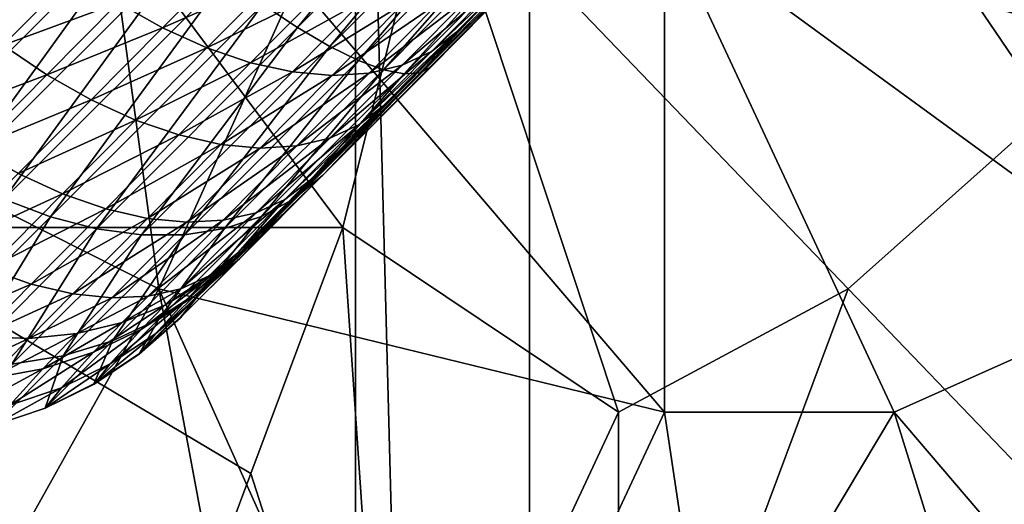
# Model space of a CAD drawing. Extents: x -160 to 10, y -10 to 160.
# Tile 319 of 450: x 0.0846 to 0.1129, y 0.0233 to 0.0373. Entities that reach past the tile are written whole.
import ezdxf

# ---------------------------------------------------------------- set-up
doc = ezdxf.new("R2010")
doc.units = 0

msp = doc.modelspace()

# ---------------------------------------------------------------- linework, layer by layer
for points in [[(0.202647, 0.143044, 0.584312), (0.167234, 0.106822, 0.684081), (0.089653, 0.029259, 0.659767)], [(0.202647, 0.143044, 0.584312), (0.089653, 0.029259, 0.659767), (0.10117, 0.040994, 0.639939)], [(0.167234, 0.106822, 0.684081), (0.139125, 0.078735, 0.7044), (0.089653, 0.029259, 0.659767)], [(0.139125, 0.078735, 0.7044), (0.122003, 0.061616, 0.707851), (0.089653, 0.029259, 0.659767)], [(0.099232, -0.12789, 0.712849), (0.099232, 0.07211, 0.712849), (0.094232, 0.06211, 0.712849)], [(0.099232, -0.12789, 0.652849), (0.094232, 0.06211, 0.652849), (0.099232, 0.07211, 0.652849)], [(0.099232, -0.12789, 0.712849), (0.099232, -0.12789, 0.652849), (0.099232, 0.07211, 0.652849)], [(0.099232, -0.12789, 0.712849), (0.099232, 0.07211, 0.652849), (0.099232, 0.07211, 0.712849)], [(0.099232, -0.12789, 0.712849), (0.094232, 0.06211, 0.712849), (0.094232, -0.11789, 0.712849)], [(0.099232, -0.12789, 0.652849), (0.094232, -0.11789, 0.652849), (0.094232, 0.06211, 0.652849)], [(0.094232, -0.11789, 0.712849), (0.094232, 0.06211, 0.712849), (0.094232, 0.06211, 0.652849)], [(0.094232, -0.11789, 0.712849), (0.094232, 0.06211, 0.652849), (0.094232, -0.11789, 0.652849)], [(0.122003, 0.061616, 0.707851), (0.093291, 0.032791, 0.705871), (0.089653, 0.029259, 0.659767)], [(0.122003, 0.061616, 0.707851), (0.103606, 0.043218, 0.708), (0.093291, 0.032791, 0.705871)], [(0.085935, 0.048981, 0.764405), (0.08065, 0.054288, 0.76394), (0.078066, 0.034829, 0.764015)], [(0.116328, 0.036598, 0.709137), (0.096507, 0.041905, 0.7091), (0.107078, 0.052519, 0.709165)], [(0.116328, 0.036598, 0.709137), (0.107078, 0.052519, 0.709165), (0.115006, 0.047212, 0.70915)], [(0.078066, 0.034829, 0.764015), (0.088578, 0.029522, 0.764806), (0.085935, 0.048981, 0.764405)], [(0.088578, 0.029522, 0.764806), (0.092542, 0.038367, 0.765023), (0.085935, 0.048981, 0.764405)], [(0.104435, 0.048981, 0.765979), (0.103114, 0.040136, 0.765903), (0.117649, 0.029522, 0.767257)], [(0.116328, 0.048981, 0.767143), (0.104435, 0.048981, 0.765979), (0.117649, 0.029522, 0.767257)], [(0.067807, 0.046903, 0.715313), (0.07912, 0.03559, 0.715313), (0.086002, 0.042471, 0.72)], [(0.092567, 0.037037, 0.716485), (0.100331, 0.046493, 0.71752), (0.091566, 0.037705, 0.71752)], [(0.092567, 0.037037, 0.716485), (0.101161, 0.045664, 0.716485), (0.100331, 0.046493, 0.71752)], [(0.093489, 0.036495, 0.715305), (0.101161, 0.045664, 0.716485), (0.092567, 0.037037, 0.716485)], [(0.093489, 0.036495, 0.715305), (0.101887, 0.044937, 0.715305), (0.101161, 0.045664, 0.716485)], [(0.094315, 0.036088, 0.714), (0.101887, 0.044937, 0.715305), (0.093489, 0.036495, 0.715305)], [(0.094315, 0.036088, 0.714), (0.102497, 0.044327, 0.714), (0.101887, 0.044937, 0.715305)], [(0.095032, 0.035824, 0.712592), (0.102497, 0.044327, 0.714), (0.094315, 0.036088, 0.714)], [(0.095032, 0.035824, 0.712592), (0.102982, 0.043843, 0.712592), (0.102497, 0.044327, 0.714)], [(0.070078, 0.038367, 0.709024), (0.084614, 0.043674, 0.709074), (0.079328, 0.031291, 0.709021)], [(0.079328, 0.031291, 0.709021), (0.084614, 0.043674, 0.709074), (0.093864, 0.031291, 0.709064)], [(0.093864, 0.031291, 0.709064), (0.084614, 0.043674, 0.709074), (0.096507, 0.041905, 0.7091)], [(0.095628, 0.035706, 0.711106), (0.102982, 0.043843, 0.712592), (0.095032, 0.035824, 0.712592)], [(0.095628, 0.035706, 0.711106), (0.103331, 0.043493, 0.711106), (0.102982, 0.043843, 0.712592)], [(0.096092, 0.035737, 0.709566), (0.103331, 0.043493, 0.711106), (0.095628, 0.035706, 0.711106)], [(0.096092, 0.035737, 0.709566), (0.103541, 0.043284, 0.709567), (0.103331, 0.043493, 0.711106)], [(0.103606, 0.043218, 0.708), (0.096417, 0.035917, 0.708), (0.093291, 0.032791, 0.705871)], [(0.096417, 0.035917, 0.708), (0.103541, 0.043284, 0.709567), (0.096092, 0.035737, 0.709566)], [(0.096417, 0.035917, 0.708), (0.103606, 0.043218, 0.708), (0.103541, 0.043284, 0.709567)], [(0.080276, 0.034531, 0.715232), (0.086002, 0.042471, 0.72), (0.07912, 0.03559, 0.715313)], [(0.080276, 0.034531, 0.715232), (0.087126, 0.04138, 0.719897), (0.086002, 0.042471, 0.72)], [(0.093864, 0.031291, 0.709064), (0.096507, 0.041905, 0.7091), (0.101792, 0.025984, 0.709087)], [(0.108399, 0.029522, 0.709095), (0.096507, 0.041905, 0.7091), (0.116328, 0.036598, 0.709137)], [(0.101792, 0.025984, 0.709087), (0.096507, 0.041905, 0.7091), (0.108399, 0.029522, 0.709095)], [(0.08151, 0.033587, 0.714991), (0.087126, 0.04138, 0.719897), (0.080276, 0.034531, 0.715232)], [(0.08151, 0.033587, 0.714991), (0.088264, 0.040341, 0.719591), (0.087126, 0.04138, 0.719897)], [(0.089653, 0.029259, 0.659767), (0.099163, 0.038966, 0.641935), (0.10117, 0.040994, 0.639939)], [(0.0828, 0.032775, 0.714594), (0.088264, 0.040341, 0.719591), (0.08151, 0.033587, 0.714991)], [(0.0828, 0.032775, 0.714594), (0.089396, 0.039371, 0.719087), (0.088264, 0.040341, 0.719591)], [(0.103114, 0.025984, 0.765972), (0.103114, 0.040136, 0.765903), (0.092542, 0.038367, 0.765023)], [(0.103114, 0.025984, 0.765972), (0.109721, 0.025984, 0.766554), (0.103114, 0.040136, 0.765903)], [(0.109721, 0.025984, 0.766554), (0.117649, 0.029522, 0.767257), (0.103114, 0.040136, 0.765903)], [(0.084124, 0.032109, 0.714048), (0.089396, 0.039371, 0.719087), (0.0828, 0.032775, 0.714594)], [(0.084124, 0.032109, 0.714048), (0.090503, 0.038487, 0.718392), (0.089396, 0.039371, 0.719087)], [(0.090687, 0.039056, 0.633409), (0.088681, 0.037028, 0.635374), (0.087403, 0.037747, 0.634804)], [(0.091967, 0.038483, 0.634122), (0.088681, 0.037028, 0.635374), (0.090687, 0.039056, 0.633409)], [(0.089653, 0.029259, 0.659767), (0.097114, 0.036896, 0.643943), (0.099163, 0.038966, 0.641935)], [(0.099163, 0.038966, 0.641935), (0.097114, 0.036896, 0.643943), (0.096412, 0.036351, 0.64265)], [(0.099163, 0.038966, 0.641935), (0.096412, 0.036351, 0.64265), (0.098454, 0.038415, 0.640648)], [(0.086146, 0.038595, 0.634391), (0.0841, 0.036529, 0.636364), (0.082886, 0.037494, 0.636113)], [(0.087403, 0.037747, 0.634804), (0.0841, 0.036529, 0.636364), (0.086146, 0.038595, 0.634391)], [(0.08546, 0.031599, 0.713361), (0.090503, 0.038487, 0.718392), (0.084124, 0.032109, 0.714048)], [(0.08546, 0.031599, 0.713361), (0.091566, 0.037705, 0.71752), (0.090503, 0.038487, 0.718392)], [(0.088578, 0.029522, 0.764806), (0.103114, 0.025984, 0.765972), (0.092542, 0.038367, 0.765023)], [(0.091967, 0.038483, 0.634122), (0.089957, 0.036452, 0.636092), (0.088681, 0.037028, 0.635374)], [(0.093225, 0.038064, 0.63497), (0.089957, 0.036452, 0.636092), (0.091967, 0.038483, 0.634122)], [(0.098454, 0.038415, 0.640648), (0.096412, 0.036351, 0.64265), (0.095576, 0.03596, 0.641379)], [(0.098454, 0.038415, 0.640648), (0.095576, 0.03596, 0.641379), (0.097612, 0.038018, 0.639384)], [(0.093225, 0.038064, 0.63497), (0.09121, 0.036029, 0.636944), (0.089957, 0.036452, 0.636092)], [(0.094438, 0.037805, 0.635937), (0.09121, 0.036029, 0.636944), (0.093225, 0.038064, 0.63497)], [(0.097612, 0.038018, 0.639384), (0.095576, 0.03596, 0.641379), (0.09462, 0.03573, 0.640153)], [(0.097612, 0.038018, 0.639384), (0.09462, 0.03573, 0.640153), (0.096651, 0.037781, 0.638163)], [(0.087403, 0.037747, 0.634804), (0.085356, 0.035679, 0.636779), (0.0841, 0.036529, 0.636364)], [(0.088681, 0.037028, 0.635374), (0.085356, 0.035679, 0.636779), (0.087403, 0.037747, 0.634804)], [(0.086785, 0.031255, 0.712547), (0.091566, 0.037705, 0.71752), (0.08546, 0.031599, 0.713361)], [(0.086785, 0.031255, 0.712547), (0.092567, 0.037037, 0.716485), (0.091566, 0.037705, 0.71752)], [(0.094438, 0.037805, 0.635937), (0.092419, 0.035765, 0.637916), (0.09121, 0.036029, 0.636944)], [(0.095587, 0.03771, 0.637008), (0.092419, 0.035765, 0.637916), (0.094438, 0.037805, 0.635937)], [(0.095587, 0.03771, 0.637008), (0.093562, 0.035664, 0.638992), (0.092419, 0.035765, 0.637916)], [(0.096651, 0.037781, 0.638163), (0.09462, 0.03573, 0.640153), (0.093562, 0.035664, 0.638992)], [(0.096651, 0.037781, 0.638163), (0.093562, 0.035664, 0.638992), (0.095587, 0.03771, 0.637008)], [(0.088681, 0.037028, 0.635374), (0.086631, 0.034957, 0.637352), (0.085356, 0.035679, 0.636779)], [(0.089957, 0.036452, 0.636092), (0.086631, 0.034957, 0.637352), (0.088681, 0.037028, 0.635374)], [(0.088076, 0.031083, 0.711619), (0.092567, 0.037037, 0.716485), (0.086785, 0.031255, 0.712547)], [(0.088076, 0.031083, 0.711619), (0.093489, 0.036495, 0.715305), (0.092567, 0.037037, 0.716485)], [(0.089653, 0.029259, 0.659767), (0.095021, 0.034782, 0.645962), (0.097114, 0.036896, 0.643943)], [(0.097114, 0.036896, 0.643943), (0.095021, 0.034782, 0.645962), (0.094325, 0.034243, 0.644663)], [(0.097114, 0.036896, 0.643943), (0.094325, 0.034243, 0.644663), (0.096412, 0.036351, 0.64265)], [(0.085356, 0.035679, 0.636779), (0.082012, 0.034419, 0.638348), (0.0841, 0.036529, 0.636364)], [(0.120292, 0.017139, 0.70912), (0.108399, 0.029522, 0.709095), (0.116328, 0.036598, 0.709137)], [(0.089957, 0.036452, 0.636092), (0.087903, 0.034378, 0.638073), (0.086631, 0.034957, 0.637352)], [(0.09121, 0.036029, 0.636944), (0.087903, 0.034378, 0.638073), (0.089957, 0.036452, 0.636092)], [(0.089311, 0.031084, 0.710592), (0.093489, 0.036495, 0.715305), (0.088076, 0.031083, 0.711619)], [(0.089311, 0.031084, 0.710592), (0.094315, 0.036088, 0.714), (0.093489, 0.036495, 0.715305)], [(0.096412, 0.036351, 0.64265), (0.094325, 0.034243, 0.644663), (0.093495, 0.033859, 0.643386)], [(0.096412, 0.036351, 0.64265), (0.093495, 0.033859, 0.643386), (0.095576, 0.03596, 0.641379)], [(0.09121, 0.036029, 0.636944), (0.089152, 0.03395, 0.638929), (0.087903, 0.034378, 0.638073)], [(0.092419, 0.035765, 0.637916), (0.089152, 0.03395, 0.638929), (0.09121, 0.036029, 0.636944)], [(0.090469, 0.031261, 0.709484), (0.094315, 0.036088, 0.714), (0.089311, 0.031084, 0.710592)], [(0.090469, 0.031261, 0.709484), (0.095032, 0.035824, 0.712592), (0.094315, 0.036088, 0.714)], [(0.095576, 0.03596, 0.641379), (0.093495, 0.033859, 0.643386), (0.092546, 0.033635, 0.642154)], [(0.095576, 0.03596, 0.641379), (0.092546, 0.033635, 0.642154), (0.09462, 0.03573, 0.640153)], [(0.085356, 0.035679, 0.636779), (0.083265, 0.033567, 0.638766), (0.082012, 0.034419, 0.638348)], [(0.086631, 0.034957, 0.637352), (0.083265, 0.033567, 0.638766), (0.085356, 0.035679, 0.636779)], [(0.092419, 0.035765, 0.637916), (0.090356, 0.033681, 0.639906), (0.089152, 0.03395, 0.638929)], [(0.093562, 0.035664, 0.638992), (0.090356, 0.033681, 0.639906), (0.092419, 0.035765, 0.637916)], [(0.09153, 0.031608, 0.708314), (0.095032, 0.035824, 0.712592), (0.090469, 0.031261, 0.709484)], [(0.09462, 0.03573, 0.640153), (0.092546, 0.033635, 0.642154), (0.091494, 0.033575, 0.640987)], [(0.09462, 0.03573, 0.640153), (0.091494, 0.033575, 0.640987), (0.093562, 0.035664, 0.638992)], [(0.09153, 0.031608, 0.708314), (0.095628, 0.035706, 0.711106), (0.095032, 0.035824, 0.712592)], [(0.092476, 0.032121, 0.707103), (0.095628, 0.035706, 0.711106), (0.09153, 0.031608, 0.708314)], [(0.093291, 0.032791, 0.705871), (0.096092, 0.035737, 0.709566), (0.092476, 0.032121, 0.707103)], [(0.092476, 0.032121, 0.707103), (0.096092, 0.035737, 0.709566), (0.095628, 0.035706, 0.711106)], [(0.093291, 0.032791, 0.705871), (0.096417, 0.035917, 0.708), (0.096092, 0.035737, 0.709566)], [(0.093562, 0.035664, 0.638992), (0.091494, 0.033575, 0.640987), (0.090356, 0.033681, 0.639906)], [(0.08065, 0.01537, 0.764421), (0.088578, 0.029522, 0.764806), (0.078066, 0.034829, 0.764015)], [(0.086631, 0.034957, 0.637352), (0.084537, 0.032843, 0.639341), (0.083265, 0.033567, 0.638766)], [(0.087903, 0.034378, 0.638073), (0.084537, 0.032843, 0.639341), (0.086631, 0.034957, 0.637352)], [(0.089653, 0.029259, 0.659767), (0.092885, 0.032625, 0.647991), (0.095021, 0.034782, 0.645962)], [(0.095021, 0.034782, 0.645962), (0.092885, 0.032625, 0.647991), (0.092196, 0.032093, 0.646686)], [(0.095021, 0.034782, 0.645962), (0.092196, 0.032093, 0.646686), (0.094325, 0.034243, 0.644663)], [(0.087903, 0.034378, 0.638073), (0.085806, 0.032259, 0.640065), (0.084537, 0.032843, 0.639341)], [(0.089152, 0.03395, 0.638929), (0.085806, 0.032259, 0.640065), (0.087903, 0.034378, 0.638073)], [(0.094325, 0.034243, 0.644663), (0.092196, 0.032093, 0.646686), (0.091372, 0.031715, 0.645403)], [(0.094325, 0.034243, 0.644663), (0.091372, 0.031715, 0.645403), (0.093495, 0.033859, 0.643386)], [(0.089152, 0.03395, 0.638929), (0.087051, 0.031827, 0.640925), (0.085806, 0.032259, 0.640065)], [(0.090356, 0.033681, 0.639906), (0.087051, 0.031827, 0.640925), (0.089152, 0.03395, 0.638929)], [(0.093495, 0.033859, 0.643386), (0.091372, 0.031715, 0.645403), (0.090429, 0.031497, 0.644165)], [(0.093495, 0.033859, 0.643386), (0.090429, 0.031497, 0.644165), (0.092546, 0.033635, 0.642154)], [(0.090356, 0.033681, 0.639906), (0.08825, 0.031553, 0.641907), (0.087051, 0.031827, 0.640925)], [(0.091494, 0.033575, 0.640987), (0.08825, 0.031553, 0.641907), (0.090356, 0.033681, 0.639906)], [(0.091494, 0.033575, 0.640987), (0.089382, 0.031443, 0.642993), (0.08825, 0.031553, 0.641907)], [(0.092546, 0.033635, 0.642154), (0.090429, 0.031497, 0.644165), (0.089382, 0.031443, 0.642993)], [(0.092546, 0.033635, 0.642154), (0.089382, 0.031443, 0.642993), (0.091494, 0.033575, 0.640987)], [(0.085806, 0.032259, 0.640065), (0.0824, 0.030684, 0.641342), (0.084537, 0.032843, 0.639341)], [(0.093291, 0.032791, 0.705871), (0.090904, 0.030403, 0.700992), (0.089193, 0.028693, 0.690506)], [(0.093291, 0.032791, 0.705871), (0.089193, 0.028693, 0.690506), (0.089653, 0.029259, 0.659767)], [(0.089653, 0.029259, 0.659767), (0.090844, 0.030558, 0.649906), (0.092885, 0.032625, 0.647991)], [(0.092196, 0.032093, 0.646686), (0.092885, 0.032625, 0.647991), (0.090844, 0.030558, 0.649906)], [(0.090904, 0.030403, 0.700992), (0.093291, 0.032791, 0.705871), (0.092476, 0.032121, 0.707103)], [(0.081327, 0.027466, 0.704916), (0.08546, 0.031599, 0.713361), (0.084124, 0.032109, 0.714048)], [(0.085806, 0.032259, 0.640065), (0.083666, 0.030098, 0.642069), (0.0824, 0.030684, 0.641342)], [(0.087051, 0.031827, 0.640925), (0.083666, 0.030098, 0.642069), (0.085806, 0.032259, 0.640065)], [(0.092196, 0.032093, 0.646686), (0.090024, 0.0299, 0.648719), (0.089207, 0.029528, 0.647431)], [(0.092196, 0.032093, 0.646686), (0.089207, 0.029528, 0.647431), (0.091372, 0.031715, 0.645403)], [(0.090904, 0.030403, 0.700992), (0.092476, 0.032121, 0.707103), (0.089802, 0.029447, 0.701638)], [(0.089802, 0.029447, 0.701638), (0.092476, 0.032121, 0.707103), (0.09153, 0.031608, 0.708314)], [(0.090844, 0.030558, 0.649906), (0.090024, 0.0299, 0.648719), (0.092196, 0.032093, 0.646686)], [(0.087051, 0.031827, 0.640925), (0.084906, 0.029661, 0.642933), (0.083666, 0.030098, 0.642069)], [(0.08825, 0.031553, 0.641907), (0.084906, 0.029661, 0.642933), (0.087051, 0.031827, 0.640925)], [(0.091372, 0.031715, 0.645403), (0.089207, 0.029528, 0.647431), (0.088269, 0.029315, 0.646187)], [(0.091372, 0.031715, 0.645403), (0.088269, 0.029315, 0.646187), (0.090429, 0.031497, 0.644165)], [(0.082842, 0.027312, 0.704489), (0.08546, 0.031599, 0.713361), (0.081327, 0.027466, 0.704916)], [(0.082842, 0.027312, 0.704489), (0.086785, 0.031255, 0.712547), (0.08546, 0.031599, 0.713361)], [(0.08825, 0.031553, 0.641907), (0.086101, 0.029383, 0.643919), (0.084906, 0.029661, 0.642933)], [(0.089382, 0.031443, 0.642993), (0.086101, 0.029383, 0.643919), (0.08825, 0.031553, 0.641907)], [(0.089382, 0.031443, 0.642993), (0.087228, 0.029267, 0.64501), (0.086101, 0.029383, 0.643919)], [(0.090429, 0.031497, 0.644165), (0.088269, 0.029315, 0.646187), (0.087228, 0.029267, 0.64501)], [(0.090429, 0.031497, 0.644165), (0.087228, 0.029267, 0.64501), (0.089382, 0.031443, 0.642993)], [(0.089802, 0.029447, 0.701638), (0.09153, 0.031608, 0.708314), (0.088573, 0.028651, 0.702272)], [(0.088573, 0.028651, 0.702272), (0.09153, 0.031608, 0.708314), (0.090469, 0.031261, 0.709484)], [(0.087257, 0.013601, 0.709042), (0.076685, 0.01537, 0.709014), (0.079328, 0.031291, 0.709021)], [(0.079328, 0.031291, 0.709021), (0.093864, 0.031291, 0.709064), (0.091221, 0.024215, 0.709054)], [(0.087257, 0.013601, 0.709042), (0.079328, 0.031291, 0.709021), (0.091221, 0.024215, 0.709054)], [(0.084349, 0.027356, 0.704003), (0.086785, 0.031255, 0.712547), (0.082842, 0.027312, 0.704489)], [(0.084349, 0.027356, 0.704003), (0.088076, 0.031083, 0.711619), (0.086785, 0.031255, 0.712547)], [(0.088573, 0.028651, 0.702272), (0.090469, 0.031261, 0.709484), (0.08724, 0.028031, 0.702885)], [(0.08724, 0.028031, 0.702885), (0.090469, 0.031261, 0.709484), (0.089311, 0.031084, 0.710592)], [(0.095185, 0.011832, 0.709069), (0.091221, 0.024215, 0.709054), (0.093864, 0.031291, 0.709064)], [(0.095185, 0.011832, 0.709069), (0.093864, 0.031291, 0.709064), (0.101792, 0.025984, 0.709087)], [(0.085824, 0.027597, 0.703465), (0.088076, 0.031083, 0.711619), (0.084349, 0.027356, 0.704003)], [(0.08724, 0.028031, 0.702885), (0.089311, 0.031084, 0.710592), (0.085824, 0.027597, 0.703465)], [(0.085824, 0.027597, 0.703465), (0.089311, 0.031084, 0.710592), (0.088076, 0.031083, 0.711619)], [(0.089193, 0.028693, 0.690506), (0.090904, 0.030403, 0.700992), (0.089802, 0.029447, 0.701638)], [(0.090844, 0.030558, 0.649906), (0.09051, 0.030204, 0.651207), (0.089359, 0.029203, 0.650812)], [(0.090844, 0.030558, 0.649906), (0.089359, 0.029203, 0.650812), (0.089862, 0.029726, 0.648873)], [(0.089653, 0.029259, 0.659767), (0.09051, 0.030204, 0.651207), (0.090844, 0.030558, 0.649906)], [(0.090844, 0.030558, 0.649906), (0.089862, 0.029726, 0.648873), (0.090024, 0.0299, 0.648719)], [(0.090844, 0.030558, 0.649906), (0.090708, 0.030426, 0.65003), (0.090024, 0.0299, 0.648719)], [(0.090708, 0.030426, 0.65003), (0.090844, 0.030558, 0.649906), (0.090024, 0.0299, 0.648719)], [(0.084906, 0.029661, 0.642933), (0.081981, 0.028394, 0.643626), (0.083666, 0.030098, 0.642069)], [(0.09051, 0.030204, 0.651207), (0.089653, 0.029259, 0.659767), (0.088479, 0.028231, 0.65961)], [(0.09051, 0.030204, 0.651207), (0.088479, 0.028231, 0.65961), (0.089359, 0.029203, 0.650812)], [(0.089862, 0.029726, 0.648873), (0.089359, 0.029203, 0.650812), (0.088083, 0.028363, 0.650424)], [(0.089862, 0.029726, 0.648873), (0.088083, 0.028363, 0.650424), (0.088749, 0.029056, 0.647857)], [(0.090024, 0.0299, 0.648719), (0.089862, 0.029726, 0.648873), (0.088749, 0.029056, 0.647857)], [(0.090024, 0.0299, 0.648719), (0.088749, 0.029056, 0.647857), (0.089207, 0.029528, 0.647431)], [(0.092542, 0.008294, 0.765291), (0.088578, 0.029522, 0.764806), (0.08065, 0.01537, 0.764421)], [(0.084906, 0.029661, 0.642933), (0.083418, 0.028155, 0.644308), (0.081981, 0.028394, 0.643626)], [(0.086101, 0.029383, 0.643919), (0.083418, 0.028155, 0.644308), (0.084906, 0.029661, 0.642933)], [(0.089207, 0.029528, 0.647431), (0.088749, 0.029056, 0.647857), (0.087526, 0.028557, 0.646877)], [(0.089207, 0.029528, 0.647431), (0.087526, 0.028557, 0.646877), (0.088269, 0.029315, 0.646187)], [(0.089193, 0.028693, 0.690506), (0.089802, 0.029447, 0.701638), (0.088015, 0.02766, 0.690685)], [(0.088015, 0.02766, 0.690685), (0.089802, 0.029447, 0.701638), (0.088573, 0.028651, 0.702272)], [(0.096507, 0.011832, 0.765535), (0.103114, 0.025984, 0.765972), (0.088578, 0.029522, 0.764806)], [(0.088578, 0.029522, 0.764806), (0.092542, 0.008294, 0.765291), (0.096507, 0.011832, 0.765535)], [(0.101792, 0.011832, 0.709089), (0.101792, 0.025984, 0.709087), (0.108399, 0.029522, 0.709095)], [(0.101792, 0.011832, 0.709089), (0.108399, 0.029522, 0.709095), (0.120292, 0.017139, 0.70912)], [(0.120292, 0.013601, 0.767477), (0.117649, 0.029522, 0.767257), (0.109721, 0.025984, 0.766554)], [(0.086101, 0.029383, 0.643919), (0.084838, 0.028103, 0.645087), (0.083418, 0.028155, 0.644308)], [(0.087228, 0.029267, 0.64501), (0.084838, 0.028103, 0.645087), (0.086101, 0.029383, 0.643919)], [(0.087228, 0.029267, 0.64501), (0.086215, 0.028238, 0.645948), (0.084838, 0.028103, 0.645087)], [(0.088269, 0.029315, 0.646187), (0.087526, 0.028557, 0.646877), (0.086215, 0.028238, 0.645948)], [(0.088269, 0.029315, 0.646187), (0.086215, 0.028238, 0.645948), (0.087228, 0.029267, 0.64501)], [(0.089359, 0.029203, 0.650812), (0.088479, 0.028231, 0.65961), (0.087179, 0.027366, 0.659455)], [(0.089359, 0.029203, 0.650812), (0.087179, 0.027366, 0.659455), (0.088083, 0.028363, 0.650424)], [(0.089653, 0.029259, 0.659767), (0.089195, 0.028691, 0.673439), (0.088017, 0.027659, 0.673398)], [(0.089653, 0.029259, 0.659767), (0.088017, 0.027659, 0.673398), (0.088479, 0.028231, 0.65961)], [(0.089193, 0.028693, 0.690506), (0.089195, 0.028691, 0.673439), (0.089653, 0.029259, 0.659767)], [(0.088749, 0.029056, 0.647857), (0.088083, 0.028363, 0.650424), (0.086703, 0.027701, 0.65005)], [(0.088749, 0.029056, 0.647857), (0.086703, 0.027701, 0.65005), (0.087526, 0.028557, 0.646877)], [(0.088015, 0.02766, 0.690685), (0.088573, 0.028651, 0.702272), (0.086712, 0.02679, 0.690861)], [(0.086712, 0.02679, 0.690861), (0.088573, 0.028651, 0.702272), (0.08724, 0.028031, 0.702885)], [(0.089195, 0.028691, 0.673439), (0.089193, 0.028693, 0.690506), (0.088015, 0.02766, 0.690685)], [(0.089195, 0.028691, 0.673439), (0.088015, 0.02766, 0.690685), (0.088017, 0.027659, 0.673398)], [(0.087526, 0.028557, 0.646877), (0.086703, 0.027701, 0.65005), (0.085243, 0.027226, 0.649695)], [(0.087526, 0.028557, 0.646877), (0.085243, 0.027226, 0.649695), (0.086215, 0.028238, 0.645948)], [(0.088083, 0.028363, 0.650424), (0.087179, 0.027366, 0.659455), (0.085777, 0.026678, 0.659305)], [(0.088083, 0.028363, 0.650424), (0.085777, 0.026678, 0.659305), (0.086703, 0.027701, 0.65005)], [(0.084838, 0.028103, 0.645087), (0.082184, 0.026871, 0.649068), (0.083418, 0.028155, 0.644308)], [(0.084838, 0.028103, 0.645087), (0.083728, 0.026948, 0.649366), (0.082184, 0.026871, 0.649068)], [(0.086215, 0.028238, 0.645948), (0.085243, 0.027226, 0.649695), (0.083728, 0.026948, 0.649366)], [(0.086215, 0.028238, 0.645948), (0.083728, 0.026948, 0.649366), (0.084838, 0.028103, 0.645087)], [(0.086712, 0.02679, 0.690861), (0.08724, 0.028031, 0.702885), (0.085306, 0.026097, 0.69103)], [(0.085306, 0.026097, 0.69103), (0.08724, 0.028031, 0.702885), (0.085824, 0.027597, 0.703465)], [(0.088479, 0.028231, 0.65961), (0.088017, 0.027659, 0.673398), (0.086713, 0.026789, 0.673358)], [(0.088479, 0.028231, 0.65961), (0.086713, 0.026789, 0.673358), (0.087179, 0.027366, 0.659455)], [(0.085306, 0.026097, 0.69103), (0.085824, 0.027597, 0.703465), (0.083822, 0.025595, 0.691191)], [(0.083822, 0.025595, 0.691191), (0.085824, 0.027597, 0.703465), (0.084349, 0.027356, 0.704003)], [(0.086703, 0.027701, 0.65005), (0.085777, 0.026678, 0.659305), (0.084296, 0.02618, 0.659164)], [(0.086703, 0.027701, 0.65005), (0.084296, 0.02618, 0.659164), (0.085243, 0.027226, 0.649695)], [(0.088017, 0.027659, 0.673398), (0.088015, 0.02766, 0.690685), (0.086712, 0.02679, 0.690861)], [(0.088017, 0.027659, 0.673398), (0.086712, 0.02679, 0.690861), (0.086713, 0.026789, 0.673358)], [(0.085243, 0.027226, 0.649695), (0.084296, 0.02618, 0.659164), (0.082761, 0.02588, 0.659033)], [(0.085243, 0.027226, 0.649695), (0.082761, 0.02588, 0.659033), (0.083728, 0.026948, 0.649366)], [(0.087179, 0.027366, 0.659455), (0.086713, 0.026789, 0.673358), (0.085307, 0.026097, 0.673319)], [(0.087179, 0.027366, 0.659455), (0.085307, 0.026097, 0.673319), (0.085777, 0.026678, 0.659305)], [(0.085777, 0.026678, 0.659305), (0.085307, 0.026097, 0.673319), (0.083822, 0.025594, 0.673282)], [(0.085777, 0.026678, 0.659305), (0.083822, 0.025594, 0.673282), (0.084296, 0.02618, 0.659164)], [(0.086713, 0.026789, 0.673358), (0.086712, 0.02679, 0.690861), (0.085306, 0.026097, 0.69103)], [(0.086713, 0.026789, 0.673358), (0.085306, 0.026097, 0.69103), (0.085307, 0.026097, 0.673319)], [(0.085307, 0.026097, 0.673319), (0.085306, 0.026097, 0.69103), (0.083822, 0.025595, 0.691191)], [(0.085307, 0.026097, 0.673319), (0.083822, 0.025595, 0.691191), (0.083822, 0.025594, 0.673282)], [(0.101792, 0.011832, 0.709089), (0.095185, 0.011832, 0.709069), (0.101792, 0.025984, 0.709087)], [(0.096507, 0.011832, 0.765535), (0.104435, 0.017139, 0.766114), (0.103114, 0.025984, 0.765972)], [(0.104435, 0.017139, 0.766114), (0.109721, 0.025984, 0.766554), (0.103114, 0.025984, 0.765972)], [(0.116328, 0.004756, 0.767106), (0.109721, 0.025984, 0.766554), (0.104435, 0.017139, 0.766114)], [(0.116328, 0.004756, 0.767106), (0.120292, 0.013601, 0.767477), (0.109721, 0.025984, 0.766554)], [(0.095185, 0.011832, 0.709069), (0.087257, 0.013601, 0.709042), (0.091221, 0.024215, 0.709054)]]:
    msp.add_3dface(points)

doc.saveas('drawing.dxf')
